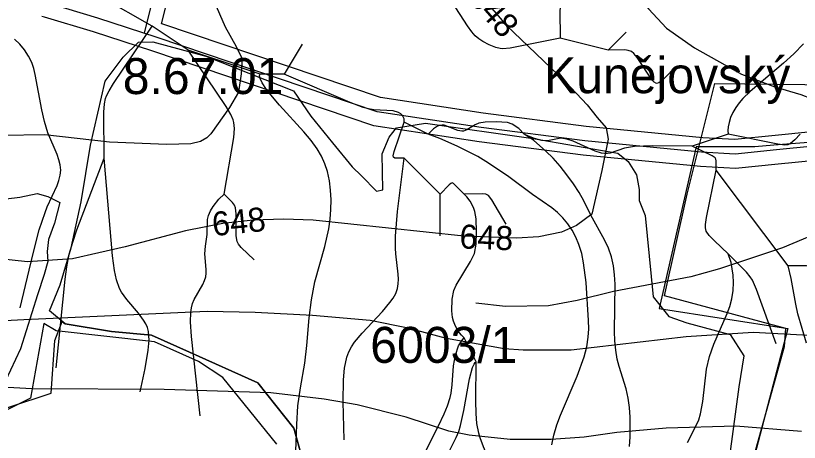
# Model space of a CAD drawing. Extents: x -709584 to -702006, y -1161789 to -1157496.
# Drawn here: x -706788.8 to -706462.3, y -1160975.5 to -1160797.7 of the extents above; entities that cross this region are included whole.
import ezdxf

# ---------------------------------------------------------------- set-up
doc = ezdxf.new("R2010")
doc.units = 0
for name, color, linetype in [('102_obvod PÚ', 7, 'Continuous'), ('120_vrstevnice hlavní', 7, 'Continuous'), ('121_vrstevnice hlavní_popis', 7, 'Continuous'), ('122_vrstevnice základní', 7, 'Continuous'), ('124_vrstevnice doplňková', 7, 'Continuous'), ('408_BPEJ_linie', 7, 'Continuous'), ('409_BPEJ_popis', 7, 'Continuous'), ('411_akumulovaný odtok', 7, 'Continuous'), ('419_LPIS PB', 7, 'Continuous'), ('419_LPIS PB_kod', 7, 'Continuous'), ('501_vodní tok', 7, 'Continuous'), ('502_vodní tok_popis', 7, 'Continuous'), ('735_OP sítí TI', 7, 'Continuous')]:
    doc.layers.add(name, color=color, linetype=linetype)

msp = doc.modelspace()

# ---------------------------------------------------------------- linework, layer by layer
at = {"layer": '102_obvod PÚ'}
for points in [[(-706446.04, -1160849.6), (-706472.94, -1160851.67), (-706480.86, -1160852.31), (-706505.26, -1160852.31), (-706520.68, -1160919.75), (-706467.16, -1160928.03), (-706484.08, -1160992.76)], [(-706680.03, -1160976.27), (-706702.51, -1160948.44), (-706712.71, -1160941.87), (-706731.05, -1160933.59), (-706772.01, -1160928.96), (-706777.08, -1160926.03), (-706782.66, -1160957.13), (-706802.5, -1160966.9)]]:
    msp.add_lwpolyline(points, dxfattribs=at)
at = {"layer": '120_vrstevnice hlavní'}
msp.add_lwpolyline([(-706437.71, -1160932.05), (-706481.6, -1160929.78), (-706509.53, -1160931.49), (-706557.41, -1160937.04), (-706577.36, -1160937.04), (-706585.34, -1160936.47), (-706609.28, -1160932.2), (-706625.24, -1160927.92), (-706641.2, -1160924.79), (-706665.13, -1160922.65), (-706689.07, -1160921.37), (-706709.02, -1160920.94), (-706785.44, -1160924.43), (-706804.09, -1160925.45)], dxfattribs=at)
at = {"layer": '122_vrstevnice základní'}
for points in [[(-706779.61, -1160729.12), (-706754.62, -1160734.56), (-706743.22, -1160738.12), (-706731.82, -1160744.53), (-706725.12, -1160750.38), (-706720.42, -1160755.65), (-706714.86, -1160764.77), (-706710.16, -1160779.02), (-706706.26, -1160791.53), (-706701.6, -1160802.31), (-706696.91, -1160810.51)], [(-706604.29, -1160778.45), (-706584.34, -1160801.82), (-706559.69, -1160825.19), (-706550.71, -1160834.87), (-706546.58, -1160840.15)], [(-706696.91, -1160810.51), (-706694.46, -1160815.64), (-706694.85, -1160821.96), (-706695.94, -1160829.53), (-706699.76, -1160836.01), (-706707.58, -1160846.95), (-706709.22, -1160848.58), (-706711.87, -1160850.12), (-706715.86, -1160851.12), (-706725.84, -1160851.4), (-706749.78, -1160850.41), (-706776.69, -1160847.35), (-706794.38, -1160847.6)], [(-706546.58, -1160840.15), (-706542.78, -1160844.42), (-706541.99, -1160849.16), (-706544.64, -1160862.2), (-706548.72, -1160880.47), (-706555.13, -1160885.17), (-706561.4, -1160887.88), (-706570.8, -1160889.88), (-706580.21, -1160890.45), (-706602.15, -1160889.59), (-706664.85, -1160882.9), (-706677.29, -1160882.43), (-706689.93, -1160882.9), (-706702.47, -1160884.32), (-706718.14, -1160887.31), (-706743.22, -1160894.01), (-706765.17, -1160899), (-706783.98, -1160900.28), (-706800.73, -1160898.5)], [(-706461.37, -1160970.96), (-706488.73, -1160968.82), (-706517.8, -1160969.53), (-706538.31, -1160971.38), (-706551.99, -1160973.38), (-706565.67, -1160974.38), (-706582.77, -1160974.38), (-706599.87, -1160972.52), (-706608.42, -1160970.81), (-706626.09, -1160964.97), (-706646.61, -1160959.84), (-706660.29, -1160957.56), (-706682.52, -1160954.86), (-706726.98, -1160953.43), (-706782.17, -1160953.16), (-706807.38, -1160951.78)]]:
    msp.add_lwpolyline(points, dxfattribs=at)
at = {"layer": '124_vrstevnice doplňková'}
for points in [[(-706558.01, -1160764.02), (-706551.42, -1160768.33), (-706539.31, -1160778.3), (-706532.19, -1160785.86), (-706525.21, -1160794.83), (-706517.65, -1160802.81), (-706505.97, -1160811.08), (-706486.45, -1160822.05), (-706472.48, -1160827.32), (-706461.67, -1160830.53), (-706453.13, -1160833.79), (-706449.11, -1160836.3), (-706442.42, -1160840.72), (-706436.19, -1160847.18), (-706433.82, -1160851.92), (-706434.25, -1160859.11)], [(-706434.25, -1160859.11), (-706433.87, -1160861.87), (-706433.35, -1160865.51), (-706434.15, -1160871.07), (-706435.16, -1160874.41), (-706437.29, -1160877.91), (-706443.41, -1160882.75), (-706449.4, -1160886.03), (-706469.35, -1160894.44), (-706495.57, -1160903.13), (-706507.54, -1160906.55), (-706539.74, -1160912.68), (-706554.84, -1160916.38), (-706566.81, -1160918.66), (-706584.77, -1160918.95), (-706597.16, -1160917.52)]]:
    msp.add_lwpolyline(points, dxfattribs=at)
at = {"layer": '408_BPEJ_linie'}
for points in [[(-706487, -1161002), (-706468.5, -1160935.5), (-706468, -1160928), (-706518.5, -1160914.5), (-706509, -1160872), (-706497.5, -1160826), (-706397.5, -1160827)], [(-706809, -1160966.5), (-706774, -1160955), (-706772.5, -1160933), (-706769.42, -1160925.09), (-706768.2, -1160926.1), (-706748.9, -1160929.3), (-706732.3, -1160930.8), (-706716.44, -1160937.9), (-706687.91, -1160950.7), (-706672.9, -1160969.53), (-706669.7, -1160981.09)]]:
    msp.add_lwpolyline(points, dxfattribs=at)
at = {"layer": '411_akumulovaný odtok'}
for p, q in [((-706731.99, -1160802), (-706766.99, -1160782)), ((-706716.99, -1160812), (-706731.99, -1160802)), ((-706534.49, -1160804.5), (-706541.99, -1160812)), ((-706541.99, -1160812), (-706561.99, -1160807)), ((-706669.49, -1160809.5), (-706676.99, -1160822)), ((-706686.99, -1160822), (-706716.99, -1160812)), ((-706676.99, -1160822), (-706686.99, -1160822)), ((-706616.99, -1160847), (-706626.99, -1160842)), ((-706491.99, -1160847), (-706506.99, -1160852)), ((-706611.99, -1160872), (-706626.99, -1160857)), ((-706466.99, -1160902), (-706496.99, -1160862)), ((-706611.99, -1160889.5), (-706611.99, -1160872)), ((-706596.99, -1160942), (-706601.99, -1160932))]:
    msp.add_line(p, q, dxfattribs=at)
for points in [[(-706544.49, -1160779.5), (-706558.57, -1160789.46), (-706560.19, -1160790.78), (-706561.08, -1160791.75), (-706561.85, -1160793.51), (-706562.08, -1160795.53), (-706561.99, -1160807)], [(-706561.99, -1160807), (-706582.85, -1160811.25), (-706585.94, -1160811.46), (-706586.94, -1160811.39), (-706588.83, -1160810.95), (-706591.58, -1160809.85), (-706594.23, -1160808.45), (-706595.89, -1160807.34), (-706597.4, -1160806.01), (-706598.76, -1160804.43), (-706600.61, -1160801.86), (-706606.99, -1160792)], [(-706751.99, -1160857), (-706752.09, -1160837.92), (-706751.83, -1160834.43), (-706751.35, -1160832.2), (-706750.96, -1160831.12), (-706749.93, -1160829.02), (-706748.08, -1160825.98), (-706731.99, -1160802)], [(-706786.99, -1160919.5), (-706781.73, -1160897.31), (-706778.99, -1160886.98), (-706776.62, -1160879.73), (-706775.69, -1160877.39), (-706771.62, -1160868.48), (-706770.82, -1160866.32), (-706770.27, -1160864.16), (-706770.06, -1160862.01), (-706770.27, -1160859.85), (-706770.83, -1160857.69), (-706771.62, -1160855.52), (-706775.44, -1160846.54), (-706776.88, -1160841.82), (-706777.99, -1160836.95), (-706780.72, -1160822.16), (-706781.29, -1160819.75), (-706782.18, -1160817.17), (-706783.45, -1160814.53), (-706785.11, -1160811.96), (-706787.15, -1160809.56), (-706789.39, -1160807.42)], [(-706460.58, -1160809.35), (-706464.54, -1160813.55), (-706468.98, -1160817.52), (-706482.78, -1160829.21), (-706485.82, -1160832.13), (-706487.36, -1160833.94), (-706488.79, -1160835.93), (-706490.02, -1160838.02), (-706490.96, -1160840.14), (-706491.58, -1160842.2), (-706491.92, -1160844.06), (-706492.06, -1160845.58), (-706491.99, -1160847)], [(-706701.99, -1160872), (-706697.93, -1160848.5), (-706697.65, -1160844.66), (-706697.89, -1160842.2), (-706698.22, -1160841.04), (-706699.21, -1160838.81), (-706701.13, -1160835.54), (-706716.99, -1160812)], [(-706514.49, -1160819.5), (-706517.89, -1160823.15), (-706519.86, -1160825.02), (-706520.89, -1160825.7), (-706521.87, -1160825.9), (-706522.78, -1160825.41), (-706523.65, -1160824.49), (-706529.89, -1160815.13), (-706531.25, -1160813.46), (-706532.31, -1160812.61), (-706533.59, -1160812.13), (-706535.09, -1160811.92), (-706541.99, -1160812)], [(-706672.54, -1160990.13), (-706671.76, -1160968.11), (-706671.22, -1160960.34), (-706670.19, -1160952.76), (-706668.31, -1160942.55), (-706667.48, -1160935.08), (-706666.52, -1160923.67), (-706665.62, -1160916.06), (-706664.15, -1160908.58), (-706660.09, -1160893.91), (-706658.4, -1160886.55), (-706657.83, -1160882.52), (-706657.51, -1160878.48), (-706657.43, -1160874.45), (-706657.6, -1160870.45), (-706658.06, -1160866.51), (-706658.88, -1160862.68), (-706659.98, -1160859.36), (-706661.41, -1160856.18), (-706663.18, -1160853.13), (-706665.68, -1160849.72), (-706668.73, -1160846.11), (-706678.91, -1160835), (-706681.9, -1160831.55), (-706684.35, -1160828.41), (-706686.09, -1160825.69), (-706686.92, -1160823.88), (-706687.22, -1160822.61), (-706686.99, -1160822)], [(-706626.99, -1160842), (-706627.03, -1160840.71), (-706627.65, -1160839.32), (-706628.35, -1160838.62), (-706629.28, -1160838.05), (-706631.57, -1160837.34), (-706639.63, -1160836.88), (-706641.87, -1160836.55), (-706644.06, -1160835.96), (-706649.42, -1160833.88), (-706676.99, -1160822)], [(-706626.99, -1160857), (-706630.8, -1160857), (-706631.48, -1160856.64), (-706631.57, -1160856.11), (-706631.13, -1160854.28), (-706626.99, -1160842)], [(-706576.99, -1160847), (-706579.23, -1160844.76), (-706581.92, -1160842.87), (-706583.95, -1160842.17), (-706588.58, -1160841.9), (-706593.22, -1160842.05), (-706595.87, -1160842.49), (-706597.43, -1160843.13), (-706600.83, -1160845.29), (-706602.21, -1160845.8), (-706602.97, -1160845.84), (-706604.55, -1160845.54), (-706610.27, -1160843.37), (-706611.18, -1160843.28), (-706612.14, -1160843.41), (-706613.05, -1160843.75), (-706614.74, -1160844.83), (-706616.99, -1160847)], [(-706565.45, -1160976.48), (-706564.55, -1160972.45), (-706563.29, -1160968.26), (-706561.78, -1160964.13), (-706554.95, -1160947.89), (-706552, -1160939.8), (-706550.91, -1160935.73), (-706550.24, -1160931.63), (-706550.07, -1160928.19), (-706550.15, -1160924.72), (-706551.2, -1160908.88), (-706552.2, -1160900.73), (-706553, -1160896.78), (-706554.14, -1160892.99), (-706555.43, -1160889.96), (-706556.99, -1160887.08), (-706558.8, -1160884.39), (-706560.85, -1160881.9), (-706563.12, -1160879.65), (-706565.43, -1160877.81), (-706573.46, -1160872.24), (-706583.3, -1160864.88), (-706591.77, -1160859.15), (-706596.34, -1160856.43), (-706604.93, -1160852.03), (-706612.12, -1160848.89), (-706616.99, -1160847)], [(-706506.99, -1160852), (-706523.55, -1160851.97), (-706530.97, -1160852.24), (-706535.21, -1160852.85), (-706541.16, -1160854.94), (-706542.31, -1160855.15), (-706543.55, -1160855.14), (-706544.81, -1160854.93), (-706547.4, -1160854.13), (-706556.62, -1160850.01), (-706559.21, -1160849.11), (-706561.71, -1160848.76), (-706566.57, -1160849.74), (-706568.07, -1160849.83), (-706569.62, -1160849.68), (-706572.67, -1160848.91), (-706575.23, -1160847.91), (-706576.99, -1160847)], [(-706533.03, -1160977.23), (-706532.76, -1160973.18), (-706532.81, -1160965.04), (-706533.14, -1160961), (-706533.7, -1160957.03), (-706534.52, -1160953.16), (-706537.39, -1160943.91), (-706538.21, -1160940.79), (-706538.84, -1160937.06), (-706539.19, -1160933.23), (-706539.33, -1160929.33), (-706539.1, -1160909.56), (-706539.28, -1160905.69), (-706539.72, -1160901.91), (-706540.52, -1160898.24), (-706541.81, -1160894.63), (-706543.47, -1160891.13), (-706549.14, -1160880.79), (-706552.17, -1160874.79), (-706554.07, -1160871.42), (-706556.46, -1160867.69), (-706559.14, -1160863.97), (-706562.01, -1160860.4), (-706564.95, -1160857.08), (-706567.88, -1160854.12), (-706573.14, -1160849.6), (-706576.99, -1160847)], [(-706461.99, -1160847), (-706464.23, -1160849.38), (-706466.06, -1160850.94), (-706467.15, -1160851.46), (-706468.29, -1160851.59), (-706471.34, -1160851.19), (-706491.99, -1160847)], [(-706496.99, -1160862), (-706496.95, -1160858.23), (-706497.13, -1160857.41), (-706497.43, -1160856.96), (-706498.67, -1160856.13), (-706506.99, -1160852)], [(-706771.99, -1160944.5), (-706768.17, -1160907.54), (-706767.51, -1160902.29), (-706766.56, -1160897.1), (-706765.09, -1160892.01), (-706763.32, -1160886.99), (-706751.99, -1160857)], [(-706736.99, -1160954.5), (-706734.94, -1160944.78), (-706733.58, -1160937.11), (-706733.22, -1160932.97), (-706733.47, -1160929.35), (-706733.92, -1160927.64), (-706734.62, -1160926.07), (-706735.52, -1160924.57), (-706737.72, -1160921.68), (-706742.56, -1160915.97), (-706744.69, -1160912.97), (-706745.57, -1160911.37), (-706746.86, -1160907.72), (-706747.67, -1160903.85), (-706748.44, -1160897.83), (-706751.99, -1160857)], [(-706651.99, -1160974.5), (-706652.33, -1160958.66), (-706652.25, -1160949.4), (-706651.84, -1160944.54), (-706650.88, -1160939.94), (-706650.07, -1160937.77), (-706648.97, -1160935.7), (-706647.63, -1160933.72), (-706644.52, -1160929.96), (-706635.98, -1160920.92), (-706632.9, -1160917.25), (-706631.58, -1160915.35), (-706630.51, -1160913.41), (-706629.76, -1160911.37), (-706629.42, -1160909.47), (-706629.35, -1160907.5), (-706629.46, -1160905.47), (-706630.46, -1160897), (-706630.59, -1160894.56), (-706630.54, -1160889.62), (-706629.71, -1160879.28), (-706626.99, -1160857)], [(-706491.99, -1160897), (-706497.71, -1160891.5), (-706499.84, -1160889.25), (-706501.07, -1160887.45), (-706501.45, -1160886.13), (-706501.47, -1160884.71), (-706501.03, -1160881.73), (-706496.99, -1160862)], [(-706601.99, -1160872), (-706605.79, -1160868.14), (-706606.39, -1160867.63), (-706606.99, -1160867.38), (-706607.59, -1160867.63), (-706608.19, -1160868.14), (-706611.99, -1160872)], [(-706711.99, -1160964.5), (-706715.63, -1160931.37), (-706715.98, -1160925.27), (-706715.85, -1160921.34), (-706715.58, -1160919.45), (-706715.12, -1160917.63), (-706714.43, -1160915.95), (-706710.87, -1160909.66), (-706710.15, -1160908.1), (-706709.66, -1160906.5), (-706709.48, -1160904.98), (-706709.5, -1160903.42), (-706710.05, -1160896.98), (-706709.77, -1160893.72), (-706709.06, -1160888.94), (-706708.87, -1160882.62), (-706708.48, -1160880.92), (-706707.67, -1160878.99), (-706706.57, -1160877.16), (-706704.13, -1160874.09), (-706701.99, -1160872)], [(-706689.49, -1160899.5), (-706694.87, -1160894.25), (-706696, -1160892.84), (-706696.55, -1160891.82), (-706696.99, -1160889.4), (-706696.98, -1160880.26), (-706697.24, -1160877.76), (-706697.67, -1160876.64), (-706698.51, -1160875.47), (-706701.99, -1160872)], [(-706601.99, -1160932), (-706603.15, -1160930.86), (-706604.59, -1160929.01), (-706605.92, -1160926.44), (-706606.42, -1160924.97), (-706606.79, -1160923.47), (-706607.12, -1160920.7), (-706606.95, -1160915.79), (-706606.25, -1160912.25), (-706605.28, -1160909.96), (-706599.28, -1160900.17), (-706597.73, -1160896.77), (-706597.02, -1160892.97), (-706596.8, -1160887.7), (-706596.96, -1160882.34), (-706597.55, -1160879.23), (-706598.06, -1160877.65), (-706599.41, -1160874.99), (-706600.83, -1160873.14), (-706601.99, -1160872)], [(-706584.49, -1160884.5), (-706590.45, -1160874.44), (-706591.86, -1160872.65), (-706593, -1160872.11), (-706594.33, -1160871.94), (-706601.99, -1160872)], [(-706508.86, -1160975.51), (-706505.24, -1160968.53), (-706504.23, -1160966.11), (-706503.49, -1160963.64), (-706502.55, -1160958.46), (-706501.04, -1160945.03), (-706499.8, -1160939.75), (-706497.94, -1160934.59), (-706492.36, -1160921.87), (-706491.33, -1160918.89), (-706490.48, -1160915.63), (-706489.9, -1160912.24), (-706489.69, -1160908.84), (-706489.84, -1160905.78), (-706490.78, -1160900.57), (-706491.99, -1160897)], [(-706471.99, -1160934.5), (-706480.18, -1160911.83), (-706481.86, -1160907.92), (-706482.74, -1160906.52), (-706484.3, -1160904.63), (-706491.99, -1160897)], [(-706441.99, -1160917), (-706454.32, -1160904.6), (-706456.64, -1160902.68), (-706457.67, -1160902.23), (-706459.32, -1160901.96), (-706466.99, -1160902)], [(-706459.39, -1160934.11), (-706462.93, -1160921.89), (-706463.84, -1160917.85), (-706465.69, -1160907.22), (-706466.99, -1160902)], [(-706626.99, -1161017), (-706628.29, -1161014.48), (-706628.95, -1161012.77), (-706629.52, -1161010.8), (-706629.88, -1161008.66), (-706629.93, -1161006.44), (-706629.67, -1161004.25), (-706629.19, -1161002.19), (-706628.54, -1161000.34), (-706627.02, -1160997.01), (-706612.73, -1160968.69), (-706610.33, -1160963.67), (-706608.91, -1160960.27), (-706607.8, -1160956.81), (-706607.44, -1160955.07), (-706607.01, -1160951.54), (-706606.4, -1160943.67), (-706605.6, -1160939.2), (-706604.33, -1160935.34), (-706602.86, -1160932.85), (-706601.99, -1160932)], [(-706608.71, -1160980.49), (-706605.27, -1160973.44), (-706604.26, -1160971.03), (-706603.46, -1160968.5), (-706602.14, -1160962.27), (-706599.81, -1160949.01), (-706598.45, -1160944.25), (-706597.86, -1160942.97), (-706597.34, -1160942.2), (-706596.99, -1160942)], [(-706599.49, -1161044.5), (-706596.1, -1161041.3), (-706592.97, -1161037.95), (-706589.99, -1161033.99), (-706588.81, -1161031.91), (-706587.92, -1161029.68), (-706587.41, -1161027.58), (-706586.98, -1161023.53), (-706586.81, -1161019.38), (-706586.73, -1161010.96), (-706586.86, -1161002.55), (-706587.09, -1160998.38), (-706587.59, -1160994.28), (-706588, -1160992.26), (-706589.18, -1160988.47), (-706593.93, -1160977.39), (-706595.34, -1160973.65), (-706595.9, -1160971.75), (-706596.66, -1160967.64), (-706597.01, -1160963.43), (-706597.14, -1160958.35), (-706596.99, -1160942)]]:
    msp.add_lwpolyline(points, dxfattribs=at)
at = {"layer": '419_LPIS PB'}
for points in [[(-706669.14, -1160983.09), (-706672.9, -1160969.53), (-706687.91, -1160950.7), (-706716.44, -1160937.9), (-706732.3, -1160930.8), (-706748.9, -1160929.3), (-706768.2, -1160926.1), (-706774.7, -1160920.7), (-706770.3, -1160909.8), (-706765.7, -1160894.4), (-706761.5, -1160875.3), (-706757.7, -1160851.6), (-706751.5, -1160825), (-706744, -1160814.9), (-706737.69, -1160808.75), (-706731.7, -1160808.6), (-706709.6, -1160814.5), (-706673.14, -1160828.98), (-706665.9, -1160839.5), (-706656.9, -1160850.6), (-706648.7, -1160860.7), (-706644.7, -1160864.4), (-706638.53, -1160870.83), (-706635.9, -1160870.3), (-706636.2, -1160855.2), (-706633.2, -1160848.3), (-706630.12, -1160844.42), (-706618.11, -1160842.46), (-706573.2, -1160848.9), (-706537.9, -1160855), (-706533.7, -1160858.4), (-706530.2, -1160864), (-706529.1, -1160870.1), (-706529.1, -1160874.7), (-706526.59, -1160880.92), (-706523.2, -1160914.8), (-706516.7, -1160923), (-706509.2, -1160925.7), (-706491.1, -1160930.6), (-706485.5, -1160939.4), (-706487.46, -1160952.43), (-706491.21, -1160980.3)], [(-706799.7, -1160874.9), (-706787.1, -1160873.3), (-706779.9, -1160871.8), (-706775.5, -1160873.1), (-706770.5, -1160875.6), (-706772.6, -1160884.2), (-706775.1, -1160890.9), (-706775.7, -1160895.9), (-706775.5, -1160900.1), (-706777, -1160905.6), (-706779.7, -1160914), (-706786.8, -1160936.6), (-706793.1, -1160949.9)]]:
    msp.add_lwpolyline(points, dxfattribs=at)
at = {"layer": '501_vodní tok'}
for points in [[(-706735.21, -1160805), (-706723.27, -1160756.87), (-706714.88, -1160722.88), (-706708.83, -1160709.84), (-706706.96, -1160706.58), (-706692.52, -1160704.72), (-706670.62, -1160703.79), (-706627.76, -1160703.79)], [(-706294.74, -1160832), (-706344.96, -1160836.67), (-706361.92, -1160838.95), (-706380.23, -1160840.97), (-706402.58, -1160842.99), (-706419.81, -1160844.75), (-706434.62, -1160847.79), (-706456.43, -1160852.08), (-706471.78, -1160853.59), (-706489.01, -1160855.36), (-706503.02, -1160854.6), (-706551.76, -1160849.8), (-706594.84, -1160844.25), (-706638.19, -1160837.68), (-706729.87, -1160806.74), (-706754.65, -1160798.66), (-706775.37, -1160792.42), (-706776.87, -1160792.14)]]:
    msp.add_lwpolyline(points, dxfattribs=at)
at = {"layer": '735_OP sítí TI'}
for points in [[(-706728.04, -1160801.03), (-706717.45, -1160758.31), (-706709.2, -1160724.88), (-706703.49, -1160712.6), (-706703.24, -1160712.15), (-706692.01, -1160710.71), (-706670.5, -1160709.79), (-706627.76, -1160709.79)], [(-706294.18, -1160837.97), (-706344.28, -1160842.63), (-706361.19, -1160844.9), (-706379.63, -1160846.94), (-706402, -1160848.96), (-706418.9, -1160850.69), (-706433.44, -1160853.67), (-706455.56, -1160858.02), (-706471.18, -1160859.56), (-706488.87, -1160861.38), (-706503.47, -1160860.59), (-706552.43, -1160855.77), (-706595.67, -1160850.19), (-706639.61, -1160843.53), (-706731.76, -1160812.44), (-706756.44, -1160804.39), (-706776.8, -1160798.25), (-706777.98, -1160798.03)], [(-706295.29, -1160826.03), (-706345.63, -1160830.71), (-706362.65, -1160832.99), (-706380.83, -1160835), (-706403.16, -1160837.01), (-706420.72, -1160838.82), (-706435.8, -1160841.9), (-706457.31, -1160846.14), (-706472.38, -1160847.62), (-706489.16, -1160849.34), (-706502.56, -1160848.62), (-706551.08, -1160843.84), (-706594.01, -1160838.31), (-706636.77, -1160831.83), (-706727.98, -1160801.05), (-706728.04, -1160801.03)]]:
    msp.add_lwpolyline(points, dxfattribs=at)

# ---------------------------------------------------------------- texts
at = {"layer": '121_vrstevnice hlavní_popis'}
for rotation, p in [(311.1029, (-706600.63, -1160790.85)), (5.8947, (-706706.48, -1160889.59)), (357.842, (-706604.04, -1160894.65))]:
    msp.add_text('648', height=10, rotation=rotation, dxfattribs=at).set_placement(p)
at = {"layer": '409_BPEJ_popis'}
msp.add_text('8.67.01', height=15, dxfattribs=at).set_placement((-706744.23, -1160830.34))
at = {"layer": '419_LPIS PB_kod'}
msp.add_text('6003/1', height=15, dxfattribs=at).set_placement((-706641.1, -1160942.38))
at = {"layer": '502_vodní tok_popis'}
msp.add_text('Kunějovský potok (Lesy ČR, s.p.)', height=15, dxfattribs=at).set_placement((-706568.63, -1160829.97))

doc.saveas('drawing.dxf')
